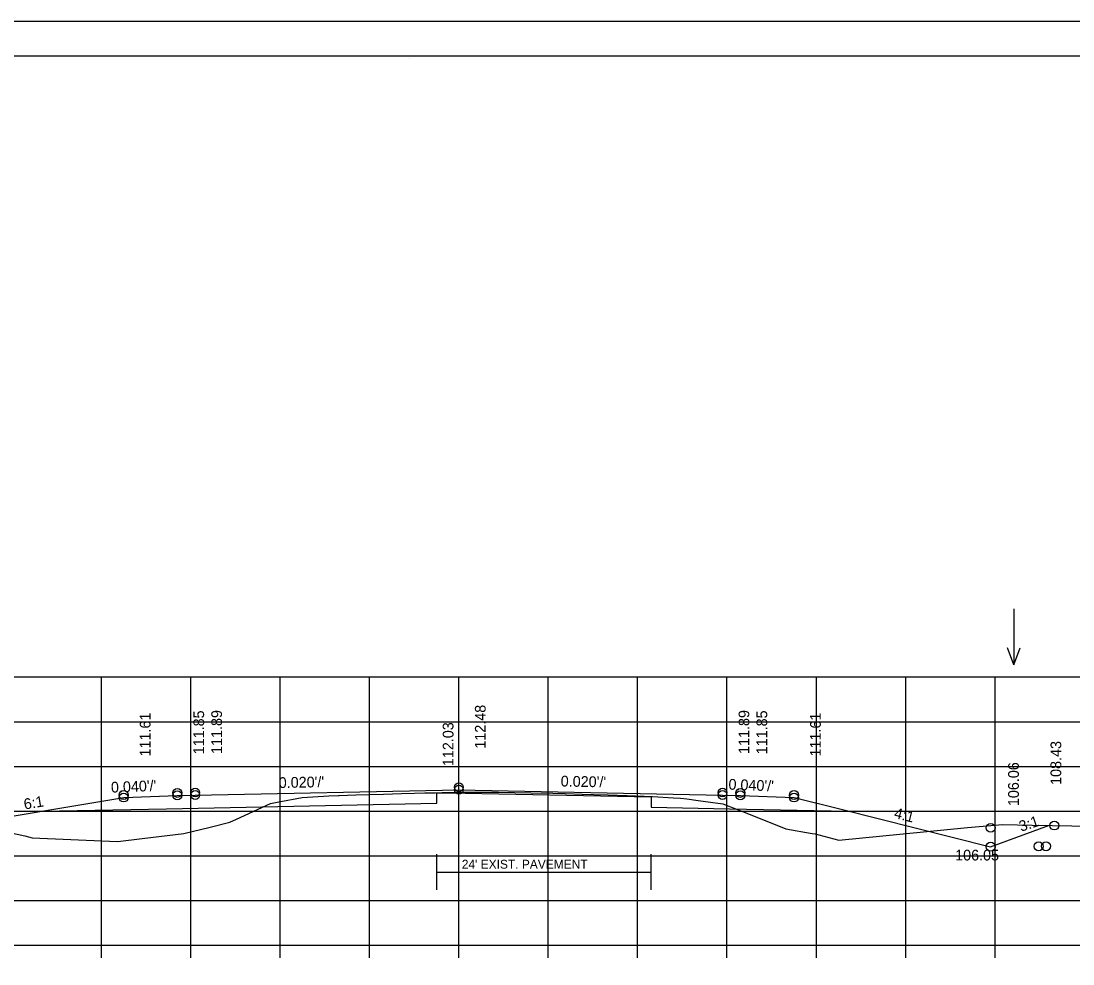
# Model space of a CAD drawing. Extents: x 1175611 to 1176402, y -433344 to -416213.
# Drawn here: x 1175732 to 1175849.7, y -424488.8 to -424383.3 of the extents above; entities that cross this region are included whole.
import ezdxf

# ---------------------------------------------------------------- set-up
doc = ezdxf.new("R2010")
doc.units = 0
for name, color, linetype in [('R_Alt Surface', 7, 'Continuous'), ('R_Axis', 7, 'Continuous'), ('R_Border', 7, 'Continuous'), ('R_Exist Surface', 7, 'Continuous'), ('R_Fin Surface', 7, 'Continuous'), ('R_Grid', 7, 'Continuous'), ('R_No Plot', 7, 'Continuous'), ('R_Water Annot', 7, 'Continuous'), ('R_Xsect Elev', 7, 'Continuous'), ('R_Xsect Slope', 7, 'Continuous')]:
    doc.layers.add(name, color=color, linetype=linetype)

msp = doc.modelspace()

# ---------------------------------------------------------------- linework, layer by layer
at = {"layer": 'R_Alt Surface'}
msp.add_line((1175778.49, -424478.51), (1175802.49, -424478.51), dxfattribs=at)
for points in [[(1175734.29, -424471.7), (1175748.26, -424471.43), (1175778.49, -424470.82), (1175778.49, -424469.65), (1175779.76, -424469.63), (1175802.49, -424470.08), (1175802.49, -424471.25), (1175811.26, -424471.43), (1175824.54, -424471.69)], [(1175778.49, -424480.51), (1175778.49, -424476.51)], [(1175802.49, -424480.51), (1175802.49, -424476.51)]]:
    msp.add_lwpolyline(points, dxfattribs=at)
at = {"layer": 'R_Axis'}
for p, q in [((1175640.97, -424486.69), (1175920.97, -424486.69)), ((1175740.97, -424488.09), (1175740.97, -424486.69)), ((1175750.97, -424488.09), (1175750.97, -424486.69)), ((1175760.97, -424488.09), (1175760.97, -424486.69)), ((1175770.97, -424488.09), (1175770.97, -424486.69)), ((1175780.97, -424488.09), (1175780.97, -424486.69)), ((1175790.97, -424488.09), (1175790.97, -424486.69)), ((1175800.97, -424488.09), (1175800.97, -424486.69)), ((1175810.97, -424488.09), (1175810.97, -424486.69)), ((1175820.97, -424488.09), (1175820.97, -424486.69)), ((1175830.97, -424488.09), (1175830.97, -424486.69)), ((1175840.97, -424488.09), (1175840.97, -424486.69))]:
    msp.add_line(p, q, dxfattribs=at)
at = {"layer": 'R_Border'}
for p, q in [((1175622.97, -424387.23), (1175939.15, -424387.23)), ((1175775.49, -424387.49), (1175775.49, -424387.49)), ((1175775.49, -424387.49), (1175775.49, -424387.49))]:
    msp.add_line(p, q, dxfattribs=at)
at = {"layer": 'R_Exist Surface'}
msp.add_lwpolyline([(1175728.61, -424473.63), (1175732.41, -424474.47), (1175733.22, -424474.66), (1175741.87, -424475.06), (1175742.81, -424475.1), (1175745.53, -424474.77), (1175750.2, -424474.2), (1175753.13, -424473.47), (1175755.35, -424472.92), (1175756.1, -424472.58), (1175759.88, -424470.84), (1175760.64, -424470.69), (1175763.44, -424470.16), (1175766.43, -424469.99), (1175767.49, -424469.94), (1175767.57, -424469.93), (1175769.46, -424469.88), (1175772.54, -424469.79), (1175774.56, -424469.73), (1175776.02, -424469.69), (1175777.16, -424469.66), (1175778.31, -424469.64), (1175779.1, -424469.62), (1175780.2, -424469.6), (1175781.33, -424469.58), (1175783.59, -424469.57), (1175785.42, -424469.57), (1175789.04, -424469.64), (1175791.47, -424469.69), (1175792.86, -424469.73), (1175794.78, -424469.79), (1175796.08, -424469.82), (1175797.67, -424469.86), (1175799.82, -424469.95), (1175802.65, -424470.07), (1175804.99, -424470.21), (1175805.76, -424470.25), (1175806.49, -424470.3), (1175807.73, -424470.49), (1175810.49, -424470.87), (1175813.56, -424472.06), (1175817.54, -424473.67), (1175820.51, -424474.19), (1175820.85, -424474.24), (1175821.25, -424474.36), (1175823.5, -424474.94), (1175837.89, -424473.54), (1175841.79, -424473.19), (1175845.13, -424473.26), (1175851.78, -424473.37)], dxfattribs=at)
at = {"layer": 'R_Fin Surface'}
msp.add_lwpolyline([(1175709.46, -424473.46), (1175716.04, -424475.65), (1175721.47, -424473.84), (1175735.2, -424471.55), (1175743.47, -424470.17), (1175749.47, -424469.93), (1175751.47, -424469.89), (1175780.97, -424469.3), (1175810.47, -424469.89), (1175812.47, -424469.93), (1175818.47, -424470.17), (1175823.75, -424471.49), (1175840.47, -424475.67), (1175847.05, -424473.28)], dxfattribs=at)
at = {"layer": 'R_Grid'}
for p, q in [((1175640.97, -424456.69), (1175920.97, -424456.69)), ((1175640.97, -424456.69), (1175920.97, -424456.69)), ((1175740.97, -424486.69), (1175740.97, -424456.69)), ((1175740.97, -424486.69), (1175740.97, -424456.69)), ((1175750.97, -424486.69), (1175750.97, -424456.69)), ((1175750.97, -424486.69), (1175750.97, -424456.69)), ((1175760.97, -424486.69), (1175760.97, -424456.69)), ((1175760.97, -424486.69), (1175760.97, -424456.69)), ((1175770.97, -424486.69), (1175770.97, -424456.69)), ((1175770.97, -424486.69), (1175770.97, -424456.69)), ((1175780.97, -424486.69), (1175780.97, -424456.69)), ((1175780.97, -424486.69), (1175780.97, -424456.69)), ((1175790.97, -424486.69), (1175790.97, -424456.69)), ((1175790.97, -424486.69), (1175790.97, -424456.69)), ((1175800.97, -424486.69), (1175800.97, -424456.69)), ((1175800.97, -424486.69), (1175800.97, -424456.69)), ((1175810.97, -424486.69), (1175810.97, -424456.69)), ((1175810.97, -424486.69), (1175810.97, -424456.69)), ((1175820.97, -424486.69), (1175820.97, -424456.69)), ((1175820.97, -424486.69), (1175820.97, -424456.69)), ((1175830.97, -424486.69), (1175830.97, -424456.69)), ((1175830.97, -424486.69), (1175830.97, -424456.69)), ((1175840.97, -424486.69), (1175840.97, -424456.69)), ((1175840.97, -424486.69), (1175840.97, -424456.69)), ((1175640.97, -424461.69), (1175920.97, -424461.69)), ((1175640.97, -424461.69), (1175920.97, -424461.69)), ((1175640.97, -424466.69), (1175920.97, -424466.69)), ((1175640.97, -424466.69), (1175920.97, -424466.69)), ((1175640.97, -424471.69), (1175920.97, -424471.69)), ((1175640.97, -424471.69), (1175920.97, -424471.69)), ((1175640.97, -424476.69), (1175920.97, -424476.69)), ((1175640.97, -424476.69), (1175920.97, -424476.69)), ((1175640.97, -424481.69), (1175920.97, -424481.69)), ((1175640.97, -424481.69), (1175920.97, -424481.69)), ((1175640.97, -424486.69), (1175920.97, -424486.69)), ((1175640.97, -424486.69), (1175920.97, -424486.69))]:
    msp.add_line(p, q, dxfattribs=at)
at = {"layer": 'R_No Plot'}
msp.add_line((1175610.57, -424383.34), (1175943.91, -424383.34), dxfattribs=at)
msp.add_lwpolyline([(1175610.57, -424383.34), (1175943.91, -424383.34), (1175943.91, -424596.68), (1175610.57, -424596.68)], close=True, dxfattribs=at)
for centre in [(1175780.97, -424469.02), (1175743.47, -424469.89), (1175743.47, -424470.17), (1175749.47, -424469.65), (1175749.47, -424469.93), (1175751.47, -424469.61), (1175751.47, -424469.89), (1175780.97, -424469.3), (1175810.47, -424469.61), (1175810.47, -424469.89), (1175812.47, -424469.65), (1175812.47, -424469.93), (1175818.47, -424469.89), (1175818.47, -424470.17), (1175840.47, -424473.56), (1175847.6, -424473.3), (1175840.47, -424475.67), (1175845.85, -424475.63), (1175846.67, -424475.62)]:
    msp.add_circle(centre, 0.5, dxfattribs=at)
at = {"layer": 'R_Water Annot'}
for p, q in [((1175843.06, -424449.06), (1175843.06, -424455.35)), ((1175843.06, -424455.35), (1175842.36, -424453.42)), ((1175843.06, -424455.35), (1175843.76, -424453.42))]:
    msp.add_line(p, q, dxfattribs=at)

# ---------------------------------------------------------------- texts
at = {"layer": 'R_Alt Surface'}
msp.add_text("24' EXIST. PAVEMENT", height=1, dxfattribs=at).set_placement((1175781.3, -424478.13))
at = {"layer": 'R_Xsect Elev'}
for s, p in [('112.48', (1175783.97, -424464.71)), ('111.61', (1175746.47, -424465.58)), ('111.85', (1175752.47, -424465.34)), ('111.89', (1175754.47, -424465.3)), ('111.89', (1175813.47, -424465.3)), ('111.85', (1175815.47, -424465.34)), ('111.61', (1175821.47, -424465.58)), ('112.03', (1175780.37, -424466.66)), ('108.43', (1175848.37, -424468.76)), ('106.06', (1175843.63, -424471.13))]:
    msp.add_text(s, height=1.2, rotation=90, dxfattribs=at).set_placement(p)
msp.add_text('106.05', height=1.2, dxfattribs=at).set_placement((1175836.5, -424477.21))
at = {"layer": 'R_Xsect Slope'}
for s, rotation, p in [("0.040'/'", 2.2906, (1175742.07, -424469.63)), ("0.020'/'", 1.1458, (1175760.83, -424469.11)), ("0.020'/'", 358.8542, (1175792.36, -424468.93)), ("0.040'/'", 357.7094, (1175811.12, -424469.28)), ('6:1', 9.4623, (1175732.39, -424471.52)), ('4:1', 345.9638, (1175829.59, -424472.44)), ('3:1', 18.4349, (1175843.88, -424474.01))]:
    msp.add_text(s, height=1.2, rotation=rotation, dxfattribs=at).set_placement(p)

doc.saveas('drawing.dxf')
